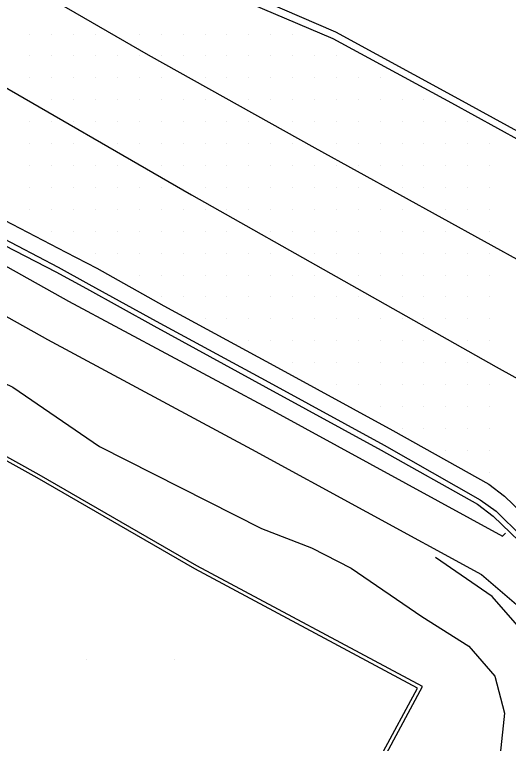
# Model space of a CAD drawing. Extents: x 1762120 to 1766775, y 709485 to 712965.
# Drawn here: x 1765687 to 1765743.4, y 710245.3 to 710328.5 of the extents above; entities that cross this region are included whole.
import ezdxf

# ---------------------------------------------------------------- set-up
doc = ezdxf.new("R2010")
doc.units = 0
for name, color, linetype in [('Exist DTM Drainline', 7, 'Continuous'), ('Exist DTM QL2 LIDAR Elevation Point', 7, 'Continuous'), ('Exist DTM Scan Elevation Point', 7, 'Continuous'), ('Exist Roads Concrete Median Barrier', 7, 'Continuous'), ('Exist Roads Curbs', 7, 'Continuous'), ('Exist Roads EOP', 7, 'Continuous'), ('Exist Roads EOT', 7, 'Continuous'), ('PH Exist DTM Breakline', 7, 'Continuous')]:
    doc.layers.add(name, color=color, linetype=linetype)

msp = doc.modelspace()

# ---------------------------------------------------------------- linework, layer by layer
at = {"layer": 'Exist DTM Drainline'}
msp.add_lwpolyline([(1765684.966, 710303.298), (1765691.977, 710299.66), (1765695.484, 710297.732), (1765703.177, 710293.501), (1765716.028, 710286.515), (1765729.211, 710279.34), (1765740.162, 710273.106), (1765741.981, 710271.816), (1765744.936, 710268.914), (1765746.605, 710266.803), (1765748.67, 710263.374), (1765749.781, 710260.863), (1765751.133, 710257.09), (1765751.912, 710253.839), (1765752.256, 710251.682), (1765752.276, 710248.818), (1765751.83, 710244.962)], dxfattribs=at)
at = {"layer": 'Exist DTM QL2 LIDAR Elevation Point'}
for p, q in [((1765695.203, 710254.865), (1765695.203, 710254.865)), ((1765705.205, 710254.865), (1765705.205, 710254.865))]:
    msp.add_line(p, q, dxfattribs=at)
at = {"layer": 'Exist DTM Scan Elevation Point'}
for p, q in [((1765688.75, 710326.25), (1765688.75, 710326.25)), ((1765691.25, 710326.25), (1765691.25, 710326.25)), ((1765693.75, 710326.25), (1765693.75, 710326.25)), ((1765696.25, 710326.25), (1765696.25, 710326.25)), ((1765701.25, 710326.25), (1765701.25, 710326.25)), ((1765703.75, 710326.25), (1765703.75, 710326.25)), ((1765706.25, 710326.25), (1765706.25, 710326.25)), ((1765708.75, 710326.25), (1765708.75, 710326.25)), ((1765711.25, 710326.25), (1765711.25, 710326.25)), ((1765713.75, 710326.25), (1765713.75, 710326.25)), ((1765716.25, 710326.25), (1765716.25, 710326.25)), ((1765718.75, 710326.25), (1765718.75, 710326.25)), ((1765688.75, 710323.75), (1765688.75, 710323.75)), ((1765691.25, 710323.75), (1765691.25, 710323.75)), ((1765693.75, 710323.75), (1765693.75, 710323.75)), ((1765696.25, 710323.75), (1765696.25, 710323.75)), ((1765698.75, 710323.75), (1765698.75, 710323.75)), ((1765701.25, 710323.75), (1765701.25, 710323.75)), ((1765703.75, 710323.75), (1765703.75, 710323.75)), ((1765706.25, 710323.75), (1765706.25, 710323.75)), ((1765708.75, 710323.75), (1765708.75, 710323.75)), ((1765711.25, 710323.75), (1765711.25, 710323.75)), ((1765713.75, 710323.75), (1765713.75, 710323.75)), ((1765716.25, 710323.75), (1765716.25, 710323.75)), ((1765718.75, 710323.75), (1765718.75, 710323.75)), ((1765721.25, 710323.75), (1765721.25, 710323.75)), ((1765723.75, 710323.75), (1765723.75, 710323.75)), ((1765688.75, 710321.25), (1765688.75, 710321.25)), ((1765691.25, 710321.25), (1765691.25, 710321.25)), ((1765693.75, 710321.25), (1765693.75, 710321.25)), ((1765696.25, 710321.25), (1765696.25, 710321.25)), ((1765698.75, 710321.25), (1765698.75, 710321.25)), ((1765701.25, 710321.25), (1765701.25, 710321.25)), ((1765703.75, 710321.25), (1765703.75, 710321.25)), ((1765708.75, 710321.25), (1765708.75, 710321.25)), ((1765711.25, 710321.25), (1765711.25, 710321.25)), ((1765713.75, 710321.25), (1765713.75, 710321.25)), ((1765716.25, 710321.25), (1765716.25, 710321.25)), ((1765718.75, 710321.25), (1765718.75, 710321.25)), ((1765721.25, 710321.25), (1765721.25, 710321.25)), ((1765723.75, 710321.25), (1765723.75, 710321.25)), ((1765726.25, 710321.25), (1765726.25, 710321.25)), ((1765728.75, 710321.25), (1765728.75, 710321.25)), ((1765691.25, 710318.75), (1765691.25, 710318.75)), ((1765693.75, 710318.75), (1765693.75, 710318.75)), ((1765696.25, 710318.75), (1765696.25, 710318.75)), ((1765698.75, 710318.75), (1765698.75, 710318.75)), ((1765701.25, 710318.75), (1765701.25, 710318.75)), ((1765703.75, 710318.75), (1765703.75, 710318.75)), ((1765706.25, 710318.75), (1765706.25, 710318.75)), ((1765708.75, 710318.75), (1765708.75, 710318.75)), ((1765713.75, 710318.75), (1765713.75, 710318.75)), ((1765716.25, 710318.75), (1765716.25, 710318.75)), ((1765718.75, 710318.75), (1765718.75, 710318.75)), ((1765721.25, 710318.75), (1765721.25, 710318.75)), ((1765723.75, 710318.75), (1765723.75, 710318.75)), ((1765726.25, 710318.75), (1765726.25, 710318.75)), ((1765728.75, 710318.75), (1765728.75, 710318.75)), ((1765731.25, 710318.75), (1765731.25, 710318.75)), ((1765733.75, 710318.75), (1765733.75, 710318.75)), ((1765688.75, 710316.25), (1765688.75, 710316.25)), ((1765691.25, 710316.25), (1765691.25, 710316.25)), ((1765693.75, 710316.25), (1765693.75, 710316.25)), ((1765696.25, 710316.25), (1765696.25, 710316.25)), ((1765698.75, 710316.25), (1765698.75, 710316.25)), ((1765701.25, 710316.25), (1765701.25, 710316.25)), ((1765703.75, 710316.25), (1765703.75, 710316.25)), ((1765706.25, 710316.25), (1765706.25, 710316.25)), ((1765708.75, 710316.25), (1765708.75, 710316.25)), ((1765711.25, 710316.25), (1765711.25, 710316.25)), ((1765713.75, 710316.25), (1765713.75, 710316.25)), ((1765718.75, 710316.25), (1765718.75, 710316.25)), ((1765721.25, 710316.25), (1765721.25, 710316.25)), ((1765723.75, 710316.25), (1765723.75, 710316.25)), ((1765726.25, 710316.25), (1765726.25, 710316.25)), ((1765728.75, 710316.25), (1765728.75, 710316.25)), ((1765731.25, 710316.25), (1765731.25, 710316.25)), ((1765733.75, 710316.25), (1765733.75, 710316.25)), ((1765736.25, 710316.25), (1765736.25, 710316.25)), ((1765738.75, 710316.25), (1765738.75, 710316.25)), ((1765688.75, 710313.75), (1765688.75, 710313.75)), ((1765691.25, 710313.75), (1765691.25, 710313.75)), ((1765693.75, 710313.75), (1765693.75, 710313.75)), ((1765698.75, 710313.75), (1765698.75, 710313.75)), ((1765701.25, 710313.75), (1765701.25, 710313.75)), ((1765703.75, 710313.75), (1765703.75, 710313.75)), ((1765706.25, 710313.75), (1765706.25, 710313.75)), ((1765708.75, 710313.75), (1765708.75, 710313.75)), ((1765711.25, 710313.75), (1765711.25, 710313.75)), ((1765713.75, 710313.75), (1765713.75, 710313.75)), ((1765716.25, 710313.75), (1765716.25, 710313.75)), ((1765718.75, 710313.75), (1765718.75, 710313.75)), ((1765723.75, 710313.75), (1765723.75, 710313.75)), ((1765726.25, 710313.75), (1765726.25, 710313.75)), ((1765728.75, 710313.75), (1765728.75, 710313.75)), ((1765731.25, 710313.75), (1765731.25, 710313.75)), ((1765733.75, 710313.75), (1765733.75, 710313.75)), ((1765736.25, 710313.75), (1765736.25, 710313.75)), ((1765738.75, 710313.75), (1765738.75, 710313.75)), ((1765741.25, 710313.75), (1765741.25, 710313.75)), ((1765688.75, 710311.25), (1765688.75, 710311.25)), ((1765691.25, 710311.25), (1765691.25, 710311.25)), ((1765693.75, 710311.25), (1765693.75, 710311.25)), ((1765696.25, 710311.25), (1765696.25, 710311.25)), ((1765698.75, 710311.25), (1765698.75, 710311.25)), ((1765703.75, 710311.25), (1765703.75, 710311.25)), ((1765706.25, 710311.25), (1765706.25, 710311.25)), ((1765708.75, 710311.25), (1765708.75, 710311.25)), ((1765711.25, 710311.25), (1765711.25, 710311.25)), ((1765713.75, 710311.25), (1765713.75, 710311.25)), ((1765716.25, 710311.25), (1765716.25, 710311.25)), ((1765718.75, 710311.25), (1765718.75, 710311.25)), ((1765721.25, 710311.25), (1765721.25, 710311.25)), ((1765723.75, 710311.25), (1765723.75, 710311.25)), ((1765726.25, 710311.25), (1765726.25, 710311.25)), ((1765728.75, 710311.25), (1765728.75, 710311.25)), ((1765731.25, 710311.25), (1765731.25, 710311.25)), ((1765733.75, 710311.25), (1765733.75, 710311.25)), ((1765736.25, 710311.25), (1765736.25, 710311.25)), ((1765738.75, 710311.25), (1765738.75, 710311.25)), ((1765741.25, 710311.25), (1765741.25, 710311.25)), ((1765688.75, 710308.75), (1765688.75, 710308.75)), ((1765691.25, 710308.75), (1765691.25, 710308.75)), ((1765693.75, 710308.75), (1765693.75, 710308.75)), ((1765696.25, 710308.75), (1765696.25, 710308.75)), ((1765698.75, 710308.75), (1765698.75, 710308.75)), ((1765701.25, 710308.75), (1765701.25, 710308.75)), ((1765703.75, 710308.75), (1765703.75, 710308.75)), ((1765708.75, 710308.75), (1765708.75, 710308.75)), ((1765711.25, 710308.75), (1765711.25, 710308.75)), ((1765713.75, 710308.75), (1765713.75, 710308.75)), ((1765716.25, 710308.75), (1765716.25, 710308.75)), ((1765718.75, 710308.75), (1765718.75, 710308.75)), ((1765721.25, 710308.75), (1765721.25, 710308.75)), ((1765723.75, 710308.75), (1765723.75, 710308.75)), ((1765726.25, 710308.75), (1765726.25, 710308.75)), ((1765731.25, 710308.75), (1765731.25, 710308.75)), ((1765733.75, 710308.75), (1765733.75, 710308.75)), ((1765736.25, 710308.75), (1765736.25, 710308.75)), ((1765738.75, 710308.75), (1765738.75, 710308.75)), ((1765741.25, 710308.75), (1765741.25, 710308.75)), ((1765688.75, 710306.25), (1765688.75, 710306.25)), ((1765691.25, 710306.25), (1765691.25, 710306.25)), ((1765693.75, 710306.25), (1765693.75, 710306.25)), ((1765696.25, 710306.25), (1765696.25, 710306.25)), ((1765698.75, 710306.25), (1765698.75, 710306.25)), ((1765701.25, 710306.25), (1765701.25, 710306.25)), ((1765703.75, 710306.25), (1765703.75, 710306.25)), ((1765706.25, 710306.25), (1765706.25, 710306.25)), ((1765708.75, 710306.25), (1765708.75, 710306.25)), ((1765711.25, 710306.25), (1765711.25, 710306.25)), ((1765713.75, 710306.25), (1765713.75, 710306.25)), ((1765716.25, 710306.25), (1765716.25, 710306.25)), ((1765718.75, 710306.25), (1765718.75, 710306.25)), ((1765721.25, 710306.25), (1765721.25, 710306.25)), ((1765723.75, 710306.25), (1765723.75, 710306.25)), ((1765726.25, 710306.25), (1765726.25, 710306.25)), ((1765728.75, 710306.25), (1765728.75, 710306.25)), ((1765731.25, 710306.25), (1765731.25, 710306.25)), ((1765736.25, 710306.25), (1765736.25, 710306.25)), ((1765738.75, 710306.25), (1765738.75, 710306.25)), ((1765741.25, 710306.25), (1765741.25, 710306.25)), ((1765691.25, 710303.75), (1765691.25, 710303.75)), ((1765693.75, 710303.75), (1765693.75, 710303.75)), ((1765696.25, 710303.75), (1765696.25, 710303.75)), ((1765698.75, 710303.75), (1765698.75, 710303.75)), ((1765701.25, 710303.75), (1765701.25, 710303.75)), ((1765703.75, 710303.75), (1765703.75, 710303.75)), ((1765706.25, 710303.75), (1765706.25, 710303.75)), ((1765708.75, 710303.75), (1765708.75, 710303.75)), ((1765711.25, 710303.75), (1765711.25, 710303.75)), ((1765716.25, 710303.75), (1765716.25, 710303.75)), ((1765718.75, 710303.75), (1765718.75, 710303.75)), ((1765721.25, 710303.75), (1765721.25, 710303.75)), ((1765723.75, 710303.75), (1765723.75, 710303.75)), ((1765726.25, 710303.75), (1765726.25, 710303.75)), ((1765728.75, 710303.75), (1765728.75, 710303.75)), ((1765731.25, 710303.75), (1765731.25, 710303.75)), ((1765733.75, 710303.75), (1765733.75, 710303.75)), ((1765736.25, 710303.75), (1765736.25, 710303.75)), ((1765741.25, 710303.75), (1765741.25, 710303.75)), ((1765696.25, 710301.25), (1765696.25, 710301.25)), ((1765698.75, 710301.25), (1765698.75, 710301.25)), ((1765701.25, 710301.25), (1765701.25, 710301.25)), ((1765703.75, 710301.25), (1765703.75, 710301.25)), ((1765706.25, 710301.25), (1765706.25, 710301.25)), ((1765708.75, 710301.25), (1765708.75, 710301.25)), ((1765711.25, 710301.25), (1765711.25, 710301.25)), ((1765713.75, 710301.25), (1765713.75, 710301.25)), ((1765716.25, 710301.25), (1765716.25, 710301.25)), ((1765721.25, 710301.25), (1765721.25, 710301.25)), ((1765723.75, 710301.25), (1765723.75, 710301.25)), ((1765726.25, 710301.25), (1765726.25, 710301.25)), ((1765728.75, 710301.25), (1765728.75, 710301.25)), ((1765731.25, 710301.25), (1765731.25, 710301.25)), ((1765733.75, 710301.25), (1765733.75, 710301.25)), ((1765736.25, 710301.25), (1765736.25, 710301.25)), ((1765738.75, 710301.25), (1765738.75, 710301.25)), ((1765741.25, 710301.25), (1765741.25, 710301.25)), ((1765701.25, 710298.75), (1765701.25, 710298.75)), ((1765703.75, 710298.75), (1765703.75, 710298.75)), ((1765706.25, 710298.75), (1765706.25, 710298.75)), ((1765708.75, 710298.75), (1765708.75, 710298.75)), ((1765711.25, 710298.75), (1765711.25, 710298.75)), ((1765713.75, 710298.75), (1765713.75, 710298.75)), ((1765716.25, 710298.75), (1765716.25, 710298.75)), ((1765718.75, 710298.75), (1765718.75, 710298.75)), ((1765721.25, 710298.75), (1765721.25, 710298.75)), ((1765726.25, 710298.75), (1765726.25, 710298.75)), ((1765728.75, 710298.75), (1765728.75, 710298.75)), ((1765731.25, 710298.75), (1765731.25, 710298.75)), ((1765733.75, 710298.75), (1765733.75, 710298.75)), ((1765736.25, 710298.75), (1765736.25, 710298.75)), ((1765738.75, 710298.75), (1765738.75, 710298.75)), ((1765741.25, 710298.75), (1765741.25, 710298.75)), ((1765703.75, 710296.25), (1765703.75, 710296.25)), ((1765706.25, 710296.25), (1765706.25, 710296.25)), ((1765708.75, 710296.25), (1765708.75, 710296.25)), ((1765711.25, 710296.25), (1765711.25, 710296.25)), ((1765713.75, 710296.25), (1765713.75, 710296.25)), ((1765716.25, 710296.25), (1765716.25, 710296.25)), ((1765718.75, 710296.25), (1765718.75, 710296.25)), ((1765721.25, 710296.25), (1765721.25, 710296.25)), ((1765723.75, 710296.25), (1765723.75, 710296.25)), ((1765726.25, 710296.25), (1765726.25, 710296.25)), ((1765731.25, 710296.25), (1765731.25, 710296.25)), ((1765733.75, 710296.25), (1765733.75, 710296.25)), ((1765736.25, 710296.25), (1765736.25, 710296.25)), ((1765738.75, 710296.25), (1765738.75, 710296.25)), ((1765741.25, 710296.25), (1765741.25, 710296.25)), ((1765708.75, 710293.75), (1765708.75, 710293.75)), ((1765711.25, 710293.75), (1765711.25, 710293.75)), ((1765713.75, 710293.75), (1765713.75, 710293.75)), ((1765716.25, 710293.75), (1765716.25, 710293.75)), ((1765718.75, 710293.75), (1765718.75, 710293.75)), ((1765721.25, 710293.75), (1765721.25, 710293.75)), ((1765723.75, 710293.75), (1765723.75, 710293.75)), ((1765726.25, 710293.75), (1765726.25, 710293.75)), ((1765728.75, 710293.75), (1765728.75, 710293.75)), ((1765731.25, 710293.75), (1765731.25, 710293.75)), ((1765733.75, 710293.75), (1765733.75, 710293.75)), ((1765736.25, 710293.75), (1765736.25, 710293.75)), ((1765738.75, 710293.75), (1765738.75, 710293.75)), ((1765741.25, 710293.75), (1765741.25, 710293.75)), ((1765713.75, 710291.25), (1765713.75, 710291.25)), ((1765716.25, 710291.25), (1765716.25, 710291.25)), ((1765718.75, 710291.25), (1765718.75, 710291.25)), ((1765721.25, 710291.25), (1765721.25, 710291.25)), ((1765723.75, 710291.25), (1765723.75, 710291.25)), ((1765726.25, 710291.25), (1765726.25, 710291.25)), ((1765728.75, 710291.25), (1765728.75, 710291.25)), ((1765731.25, 710291.25), (1765731.25, 710291.25)), ((1765733.75, 710291.25), (1765733.75, 710291.25)), ((1765738.75, 710291.25), (1765738.75, 710291.25)), ((1765741.25, 710291.25), (1765741.25, 710291.25)), ((1765718.75, 710288.75), (1765718.75, 710288.75)), ((1765721.25, 710288.75), (1765721.25, 710288.75)), ((1765723.75, 710288.75), (1765723.75, 710288.75)), ((1765726.25, 710288.75), (1765726.25, 710288.75)), ((1765728.75, 710288.75), (1765728.75, 710288.75)), ((1765731.25, 710288.75), (1765731.25, 710288.75)), ((1765733.75, 710288.75), (1765733.75, 710288.75)), ((1765736.25, 710288.75), (1765736.25, 710288.75)), ((1765738.75, 710288.75), (1765738.75, 710288.75)), ((1765723.75, 710286.25), (1765723.75, 710286.25)), ((1765726.25, 710286.25), (1765726.25, 710286.25)), ((1765728.75, 710286.25), (1765728.75, 710286.25)), ((1765731.25, 710286.25), (1765731.25, 710286.25)), ((1765733.75, 710286.25), (1765733.75, 710286.25)), ((1765736.25, 710286.25), (1765736.25, 710286.25)), ((1765738.75, 710286.25), (1765738.75, 710286.25)), ((1765741.25, 710286.25), (1765741.25, 710286.25)), ((1765728.75, 710283.75), (1765728.75, 710283.75)), ((1765731.25, 710283.75), (1765731.25, 710283.75)), ((1765733.75, 710283.75), (1765733.75, 710283.75)), ((1765736.25, 710283.75), (1765736.25, 710283.75)), ((1765738.75, 710283.75), (1765738.75, 710283.75)), ((1765741.25, 710283.75), (1765741.25, 710283.75)), ((1765731.25, 710281.25), (1765731.25, 710281.25)), ((1765733.75, 710281.25), (1765733.75, 710281.25)), ((1765736.25, 710281.25), (1765736.25, 710281.25)), ((1765738.75, 710281.25), (1765738.75, 710281.25)), ((1765741.25, 710281.25), (1765741.25, 710281.25)), ((1765736.25, 710278.75), (1765736.25, 710278.75)), ((1765738.75, 710278.75), (1765738.75, 710278.75)), ((1765741.25, 710278.75), (1765741.25, 710278.75)), ((1765741.25, 710276.25), (1765741.25, 710276.25))]:
    msp.add_line(p, q, dxfattribs=at)
at = {"layer": 'Exist Roads Concrete Median Barrier'}
msp.add_lwpolyline([(1765688.035, 710341.815), (1765701.811, 710335.871), (1765715.602, 710329.969), (1765723.646, 710326.522), (1765737.276, 710319.096), (1765750.432, 710311.889), (1765760.702, 710306.293)], dxfattribs=at)
at = {"layer": 'Exist Roads Curbs'}
msp.add_lwpolyline([(1765684.665, 710302.716), (1765691.691, 710299.109), (1765695.223, 710297.228), (1765702.902, 710292.969), (1765715.691, 710285.952), (1765728.874, 710278.777), (1765739.873, 710272.601), (1765741.659, 710271.253), (1765744.626, 710268.373), (1765746.139, 710266.546), (1765748.182, 710263.105), (1765749.212, 710260.7), (1765750.488, 710256.911), (1765751.247, 710253.722), (1765751.551, 710251.558), (1765751.589, 710248.698), (1765751.18, 710245.363)], dxfattribs=at)
at = {"layer": 'Exist Roads EOP'}
for points in [[(1765687.73, 710341.052), (1765701.516, 710335.138), (1765715.289, 710329.187), (1765723.332, 710325.739), (1765736.89, 710318.401), (1765750.031, 710311.168), (1765760.275, 710305.524), (1765763.426, 710304.453), (1765766.586, 710304.616), (1765769.316, 710305.949), (1765771.569, 710308.585), (1765772.503, 710311.497), (1765772.237, 710314.495), (1765770.55, 710317.671), (1765768.029, 710319.562)], [(1765685.825, 710305.02), (1765692.83, 710301.369), (1765696.383, 710299.532), (1765704.052, 710295.254), (1765717.028, 710288.207), (1765730.211, 710281.032), (1765741.166, 710274.882), (1765742.954, 710273.537), (1765745.936, 710270.684), (1765748.326, 710267.755), (1765750.406, 710264.335), (1765751.805, 710261.449), (1765752.988, 710257.628), (1765753.815, 710254.13), (1765754.198, 710251.978), (1765754.394, 710249.141), (1765753.866, 710244.101)]]:
    msp.add_lwpolyline(points, dxfattribs=at)
at = {"layer": 'Exist Roads EOT'}
for points in [[(1765760.237, 710291.805), (1765745.49, 710299.915), (1765721.334, 710313.227), (1765702.307, 710323.852), (1765693.923, 710328.678), (1765680.901, 710336.172), (1765668.372, 710343.391), (1765655.261, 710350.937), (1765642.14, 710358.474)], [(1765642.901, 710344.663), (1765644.508, 710343.681), (1765656.714, 710336.824), (1765671.503, 710328.47), (1765682.892, 710321.896), (1765707.213, 710307.905), (1765741.988, 710288.263), (1765777.477, 710268.665), (1765811.939, 710249.611), (1765846.611, 710230.164)]]:
    msp.add_lwpolyline(points, dxfattribs=at)
at = {"layer": 'PH Exist DTM Breakline'}
for p, q in [((1765742.726, 710268.965), (1765743.051, 710269.294)), ((1765740.332, 710264.576), (1765750.74, 710255.641))]:
    msp.add_line(p, q, dxfattribs=at)
for points in [[(1765682.388, 710301.77), (1765693.164, 710295.787), (1765716.448, 710283.3), (1765742.726, 710268.965)], [(1765589.111, 710259.806), (1765667.688, 710215.982), (1765702.764, 710196.458), (1765703.307, 710196.264), (1765712.766, 710213.4), (1765717.691, 710222.643), (1765725.083, 710236.036), (1765733.588, 710251.787), (1765707.791, 710265.583), (1765689.784, 710275.966), (1765678.075, 710282.471), (1765669.369, 710267.413), (1765668.808, 710267.507), (1765667.817, 710268.633), (1765664.971, 710273.008), (1765662.49, 710278.277), (1765660.979, 710283.028), (1765660.249, 710287.497), (1765660.199, 710291.015), (1765660.375, 710292.334), (1765661.41, 710294.511), (1765662.882, 710296.812), (1765665.826, 710299.336), (1765666.392, 710299.737)], [(1765679.961, 710297.398), (1765690.769, 710291.398), (1765714.069, 710278.903), (1765740.332, 710264.576)], [(1765662.327, 710292.719), (1765669.611, 710292.465), (1765674.007, 710292.815), (1765679.475, 710289.476), (1765686.803, 710285.955), (1765696.705, 710279.184), (1765715.197, 710269.851), (1765720.909, 710267.629), (1765725.426, 710265.298), (1765733.507, 710259.784), (1765738.866, 710256.414), (1765741.855, 710252.974), (1765742.933, 710248.755), (1765742.456, 710244.066)], [(1765712.398, 710213.596), (1765717.325, 710222.841), (1765724.717, 710236.236), (1765733.022, 710251.617), (1765707.589, 710265.219), (1765689.579, 710275.603), (1765678.231, 710281.908), (1765669.585, 710266.955), (1765668.593, 710267.12), (1765667.484, 710268.38), (1765664.606, 710272.805), (1765662.101, 710278.125), (1765660.573, 710282.93), (1765659.833, 710287.46), (1765659.783, 710291.009)], [(1765712.091, 710174.566), (1765716.366, 710182.318), (1765722.326, 710193.35), (1765727.219, 710202.025), (1765730.966, 710211.772), (1765734.114, 710220.056), (1765738.057, 710228.166), (1765741.829, 710233.682), (1765744.907, 710238.183), (1765746.495, 710243.114), (1765747.563, 710247.542), (1765747.535, 710251.337), (1765747.215, 710254.486), (1765744.712, 710258.47), (1765741.552, 710262.09), (1765735.055, 710266.533)]]:
    msp.add_lwpolyline(points, dxfattribs=at)

doc.saveas('drawing.dxf')
